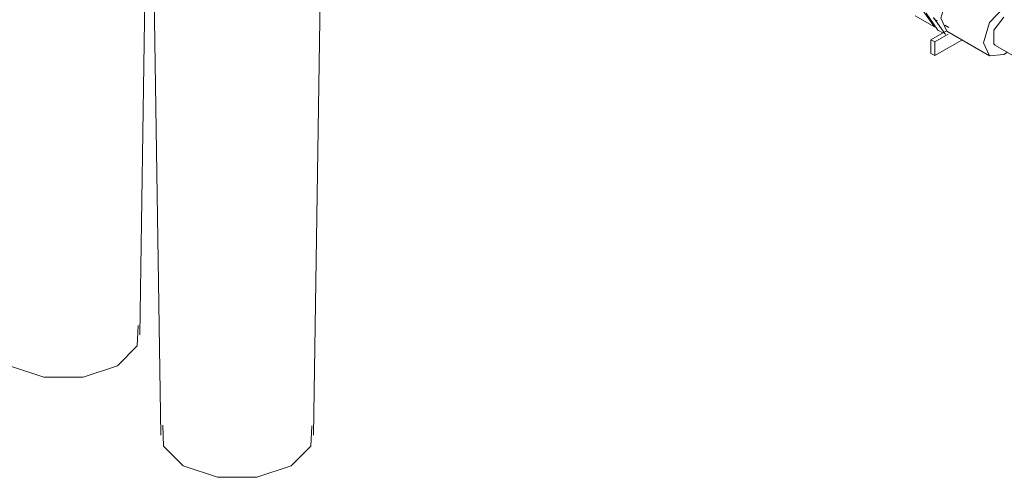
# Model space of a CAD drawing. Header units: metres. Extents: x -54598 to 1827199, y -329446 to -256744.
# Tile 414 of 474: x 225423 to 225952, y -289349 to -289103. Entities that reach past the tile are written whole.
import ezdxf

# ---------------------------------------------------------------- set-up
doc = ezdxf.new("R2010")
doc.units = ezdxf.units.M
doc.layers.add('M-EQPM', color=7, linetype='Continuous', lineweight=20)

# ---------------------------------------------------------------- blocks, each defined once
blk = doc.blocks.new('Reflex_Fillsoft_II - Reflex Fillsoft II-543100-AKS22')
at = {"layer": 'M-EQPM', "color": 150}
for p, q in [((16004.21, 11528.34), (16010.21, 11142.74)), ((16092.2, 11142.74), (16098.2, 11528.34)), ((15998.86, 11196.63), (16003.9, 11520.86))]:
    blk.add_line(p, q, dxfattribs=at)
for points in [[(15917.84, 11201.95, 0), (15918.26, 11190.71, 0), (15928.87, 11180.1, 0), (15947.25, 11173.98, 0), (15968.48, 11173.98, 0), (15986.86, 11180.1, 0)], [(15986.86, 11180.1, 0), (15997.47, 11190.71, 0), (15998.01, 11201.61, 0)], [(16011.18, 11148.06, 0), (16011.6, 11136.83, 0), (16022.21, 11126.21, 0), (16040.59, 11120.09, 0), (16061.82, 11120.09, 0), (16080.2, 11126.21, 0)], [(16080.2, 11126.21, 0), (16090.81, 11136.83, 0), (16091.35, 11147.73, 0)]]:
    blk.add_polyline3d(points, dxfattribs=at)
blk = doc.blocks.new('Reflex_Fillset - Reflex _Fillset_-543101-AKS22')
at = {"layer": 'M-EQPM', "color": 150}
for p, q in [((16415.49, 11368.19), (16425.74, 11362.27)), ((16419.62, 11370.98), (16425.74, 11362.27)), ((16427.66, 11360.52), (16421.33, 11369.52)), ((16425.36, 11367.19), (16431.69, 11358.19)), ((16425.26, 11366.62), (16427.39, 11365.39)), ((16425.74, 11362.27), (16425.98, 11362.4)), ((16431.42, 11363.07), (16433.54, 11361.84)), ((16423.87, 11355.31), (16432.25, 11360.15)), ((16433.13, 11358.21), (16425.99, 11354.09)), ((16427.66, 11360.52), (16430.27, 11359.01)), ((16432.39, 11359.85), (16455.37, 11346.58)), ((16425.99, 11354.09), (16423.87, 11355.31)), ((16423.87, 11347.96), (16423.87, 11355.31)), ((16440.55, 11355.14), (16425.99, 11346.74)), ((16425.99, 11346.74), (16425.99, 11354.09)), ((16458.62, 11352.21), (16515.63, 11319.29)), ((16425.99, 11346.74), (16423.87, 11347.96)), ((16463.12, 11347.35), (16465.11, 11348.71))]:
    blk.add_line(p, q, dxfattribs=at)
for points in [[(16440.14, 11385.93, 0), (16432.39, 11377.75, 0), (16429.18, 11366.95, 0), (16432.39, 11359.85, 0)], [(16463.12, 11372.66, 0), (16455.37, 11364.48, 0), (16452.16, 11353.68, 0), (16455.37, 11346.58, 0), (16463.12, 11347.35, 0)], [(16463.12, 11367.36, 0), (16457.61, 11360.5, 0), (16457.61, 11353.15, 0), (16458.47, 11352.38, 0)]]:
    blk.add_polyline3d(points, dxfattribs=at)
blk = doc.blocks.new('fsdfasdf')
at = {"layer": 'M-EQPM', "color": 150}
for name in ['Reflex_Fillsoft_II - Reflex Fillsoft II-543100-AKS22', 'Reflex_Fillset - Reflex _Fillset_-543101-AKS22']:
    blk.add_blockref(name, (441198.91, 86567.26), dxfattribs=at)

msp = doc.modelspace()

# ---------------------------------------------------------------- block references
at = {"color": 5, "lineweight": 30}
msp.add_blockref('fsdfasdf', (-231710.13, -387036.1), dxfattribs=at)

doc.saveas('drawing.dxf')
